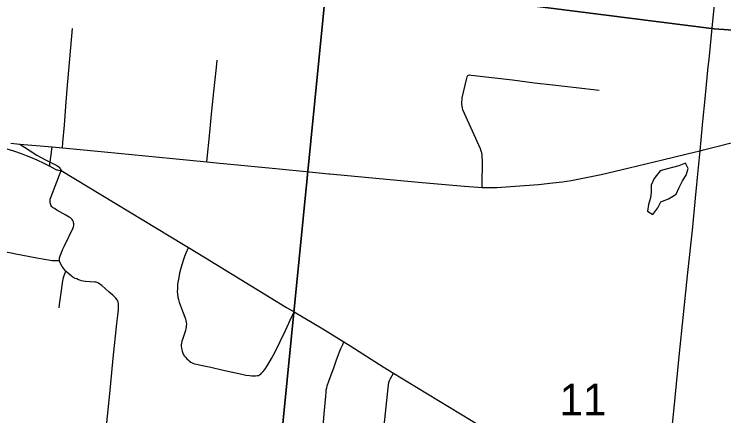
# Model space of a CAD drawing. Extents: x 0 to 1067, y 0 to 440.
# Drawn here: x 803.284 to 804.224, y 351.734 to 352.266 of the extents above; entities that cross this region are included whole.
import ezdxf

# ---------------------------------------------------------------- set-up
doc = ezdxf.new("R2010")
doc.units = 0
for name, color, linetype in [('GM_X_City_Street', 7, 'Continuous'), ('GM_X_Minor_Lake', 7, 'Continuous'), ('GM_X_Section', 7, 'Continuous'), ('GM_X_Section_Text', 7, 'Continuous'), ('GM_X_State_Route', 7, 'Continuous'), ('GM_X_Township_Road', 7, 'Continuous'), ('GM_X_US_Route', 7, 'Continuous')]:
    doc.layers.add(name, color=color, linetype=linetype)

msp = doc.modelspace()

# ---------------------------------------------------------------- linework, layer by layer
at = {"layer": 'GM_X_City_Street'}
for points in [[(803.34815, 352.08893), (803.34875, 352.09619), (803.35062, 352.1191), (803.35272, 352.14446), (803.35457, 352.16675), (803.36122, 352.24733)], [(803.53927, 352.07054), (803.54317, 352.10954), (803.54544, 352.1337), (803.54893, 352.16774), (803.55209, 352.19557), (803.5531, 352.20504)], [(803.9039, 352.03653), (803.90408, 352.0448), (803.90456, 352.06652), (803.90442, 352.073), (803.90426, 352.07617), (803.90405, 352.07919), (803.9036, 352.08222), (803.90296, 352.08475), (803.90183, 352.08782), (803.87863, 352.13945), (803.87795, 352.14184), (803.87759, 352.14419), (803.87729, 352.14736), (803.87722, 352.15009), (803.87744, 352.15282), (803.87777, 352.1552), (803.8838, 352.18141), (803.88429, 352.18318), (803.88465, 352.18417), (803.88525, 352.18502), (803.88615, 352.18552), (803.88731, 352.18569), (803.88952, 352.18553), (803.94424, 352.17934), (803.97335, 352.17529), (803.99775, 352.17256), (804.0285, 352.16914), (804.05909, 352.16553)], [(803.40487, 351.70396), (803.41084, 351.76317), (803.41551, 351.81029), (803.42017, 351.85644), (803.4214, 351.86691), (803.42223, 351.87428), (803.42241, 351.8766), (803.42253, 351.87963), (803.42247, 351.88114), (803.42222, 351.88288), (803.42184, 351.88448), (803.42128, 351.88598), (803.42053, 351.88739), (803.41881, 351.88979), (803.41675, 351.89212), (803.41506, 351.89367), (803.40986, 351.89796), (803.40034, 351.90669), (803.39782, 351.90851), (803.39571, 351.90988), (803.39397, 351.91056), (803.39266, 351.91087), (803.39086, 351.91114), (803.38476, 351.91159), (803.37848, 351.91201), (803.37571, 351.91237), (803.37342, 351.91286), (803.37112, 351.91355), (803.36923, 351.91421), (803.36696, 351.91522), (803.36517, 351.91607), (803.36206, 351.91783), (803.35983, 351.9194), (803.35681, 351.9217), (803.35357, 351.92458), (803.35269, 351.92561), (803.35059, 351.92804), (803.34794, 351.93174), (803.3455, 351.93595), (803.34474, 351.9378), (803.34435, 351.93974), (803.34423, 351.94159), (803.3444, 351.9431), (803.34516, 351.94588), (803.34642, 351.94916), (803.34827, 351.95371), (803.35029, 351.95834), (803.36232, 351.9829), (803.3628, 351.98451), (803.36303, 351.9863), (803.36309, 351.98854), (803.36293, 351.98979), (803.36268, 351.99078), (803.3623, 351.99189), (803.36178, 351.99275), (803.36106, 351.99395), (803.36001, 351.99506), (803.35871, 351.99612), (803.35717, 351.99716), (803.35243, 351.99989), (803.34054, 352.00646), (803.33737, 352.00844), (803.33579, 352.00949), (803.33486, 352.01021), (803.33406, 352.01102), (803.33312, 352.01233), (803.33257, 352.01356), (803.33213, 352.01487), (803.33184, 352.01632), (803.33165, 352.01833), (803.33176, 352.01984), (803.33199, 352.02095), (803.33273, 352.02343), (803.34635, 352.05883)], [(802.98246, 351.98313), (802.99288, 351.98233), (803.01887, 351.9801), (803.19892, 351.96267), (803.21575, 351.96091), (803.22146, 351.96021), (803.23415, 351.95825), (803.24991, 351.95545), (803.28256, 351.94935), (803.28397, 351.94908), (803.31407, 351.94325), (803.32418, 351.94134), (803.32984, 351.94041), (803.33421, 351.9399), (803.33826, 351.93957), (803.34435, 351.93974)], [(803.51516, 351.95681), (803.51308, 351.95265), (803.51159, 351.9494), (803.50999, 351.94524), (803.50859, 351.94085), (803.50505, 351.92958), (803.50336, 351.9231), (803.50213, 351.91724), (803.50129, 351.91262), (803.50071, 351.90853), (803.50043, 351.90523), (803.50031, 351.90235), (803.50024, 351.89879), (803.50052, 351.89491), (803.50109, 351.89122), (803.50176, 351.88795), (803.5027, 351.8846), (803.50412, 351.88089), (803.50823, 351.87049), (803.51036, 351.86466), (803.5111, 351.86226), (803.51173, 351.85977), (803.51202, 351.85786), (803.51223, 351.85552), (803.51216, 351.85311), (803.51202, 351.85112), (803.51173, 351.84949), (803.511, 351.84694), (803.50698, 351.83519), (803.50634, 351.83268), (803.50587, 351.83037), (803.50556, 351.82778), (803.50554, 351.82606), (803.5057, 351.82359), (803.50606, 351.82139), (803.50662, 351.81948), (803.50762, 351.81706), (803.50868, 351.81486), (803.50996, 351.81302), (803.51138, 351.81124), (803.51287, 351.80962), (803.51507, 351.80755), (803.51648, 351.80635), (803.51826, 351.80514), (803.52103, 351.80373), (803.52308, 351.80294), (803.5255, 351.80217), (803.53139, 351.80089), (803.54458, 351.79819), (803.5592, 351.79485), (803.58553, 351.78897), (803.59099, 351.78783), (803.59567, 351.78719), (803.59915, 351.78691), (803.60149, 351.78677), (803.6039, 351.78684), (803.60639, 351.7872), (803.6078, 351.78754), (803.60929, 351.78826), (803.61071, 351.78918), (803.61241, 351.79074), (803.61405, 351.79273), (803.61618, 351.79549), (803.62036, 351.80167), (803.62499, 351.8098), (803.62951, 351.81792), (803.6437, 351.84692), (803.65214, 351.86558), (803.65489, 351.87165)], [(803.3437, 351.87704), (803.34412, 351.88126), (803.34579, 351.89382), (803.34875, 351.91267), (803.3496, 351.91704), (803.35042, 351.92001), (803.35119, 351.92223), (803.35269, 351.92561)], [(803.6888, 351.66326), (803.68919, 351.66916), (803.69256, 351.70933), (803.69485, 351.73665), (803.69678, 351.75991), (803.69724, 351.76508), (803.69757, 351.76815), (803.69815, 351.77115), (803.69885, 351.77351), (803.70097, 351.78), (803.70787, 351.79862), (803.71115, 351.80789), (803.71514, 351.81869), (803.71687, 351.82306), (803.71938, 351.82859), (803.72088, 351.8319)], [(803.72973, 351.26351), (803.73039, 351.27075), (803.73455, 351.31654), (803.74228, 351.39882), (803.75104, 351.47739), (803.75246, 351.49022), (803.75502, 351.51619), (803.75975, 351.56755), (803.76258, 351.59848), (803.76699, 351.64484), (803.76757, 351.65116), (803.76812, 351.65721), (803.77127, 351.69122), (803.77594, 351.73756), (803.77936, 351.7712), (803.77996, 351.77514), (803.78065, 351.7782), (803.78144, 351.78067), (803.78262, 351.78333), (803.78658, 351.79044)]]:
    msp.add_lwpolyline(points, dxfattribs=at)
at = {"layer": 'GM_X_Minor_Lake'}
for points in [[(804.15765, 352.02561), (804.16097, 352.02774), (804.16482, 352.03643), (804.16943, 352.04511), (804.17441, 352.05266), (804.17714, 352.06174), (804.17341, 352.06859), (804.16468, 352.06525), (804.148, 352.06084), (804.14003, 352.05862)], [(804.14003, 352.05862), (804.132, 352.04845), (804.12777, 352.03976), (804.12807, 352.03028), (804.12725, 352.0227), (804.12453, 352.014), (804.12295, 352.0053), (804.1301, 352.00069), (804.13698, 352.00935), (804.14083, 352.01728), (804.15107, 352.02137), (804.15765, 352.02561)]]:
    msp.add_lwpolyline(points, dxfattribs=at)
at = {"layer": 'GM_X_Section'}
for points in [[(804.81062, 353.20906), (804.70936, 352.21205), (804.2114, 352.24697), (803.69832, 352.31199), (803.80305, 353.31387)], [(802.69313, 352.42359), (803.69832, 352.31199), (803.59844, 351.30514), (802.59985, 351.39962)], [(803.69832, 352.31199), (804.2114, 352.24697), (804.70936, 352.21205), (804.61325, 351.20476), (803.59844, 351.30514)]]:
    msp.add_lwpolyline(points, close=True, dxfattribs=at)
at = {"layer": 'GM_X_State_Route'}
for points in [[(803.22676, 352.10017), (803.25161, 352.09372), (803.26423, 352.09044), (803.27751, 352.08676), (803.28447, 352.08462), (803.29328, 352.0815), (803.29985, 352.07905), (803.30575, 352.07659), (803.31422, 352.07303), (803.32347, 352.0688), (803.33121, 352.06469), (803.33928, 352.06041), (803.34014, 352.06006), (803.34103, 352.05977), (803.34253, 352.05943), (803.34635, 352.05883)], [(803.29152, 352.09409), (803.29807, 352.08985), (803.3052, 352.08524), (803.31433, 352.07949), (803.32548, 352.07325), (803.33189, 352.06998), (803.34074, 352.06545), (803.34189, 352.06479), (803.34309, 352.064), (803.34358, 352.06363), (803.34469, 352.06218), (803.34525, 352.06117), (803.34635, 352.05883)], [(803.33121, 352.06469), (803.33161, 352.06779), (803.33189, 352.06998), (803.33239, 352.07392), (803.33272, 352.07682), (803.33459, 352.09021)], [(803.34635, 352.05883), (803.50844, 351.96093), (803.51516, 351.95681), (803.5376, 351.9431), (803.64477, 351.87766), (803.65489, 351.87165), (803.69288, 351.84914), (803.72088, 351.8319), (803.72992, 351.82634), (803.77305, 351.79901)], [(803.77305, 351.79901), (803.78658, 351.79044), (803.81727, 351.77195)], [(803.81727, 351.77195), (803.88979, 351.72786), (803.89362, 351.72553), (803.93509, 351.7008)]]:
    msp.add_lwpolyline(points, dxfattribs=at)
at = {"layer": 'GM_X_Township_Road'}
for points in [[(804.20358, 352.1965), (804.20457, 352.2062), (804.20831, 352.24331), (804.21135, 352.27461), (804.21414, 352.30332), (804.21879, 352.35423), (804.22111, 352.37966)], [(804.19265, 352.08528), (804.19644, 352.12394), (804.19933, 352.15381), (804.20116, 352.17281), (804.20358, 352.1965)], [(804.18793, 352.03545), (804.18927, 352.04994), (804.19095, 352.06753), (804.19265, 352.08528)], [(804.14104, 351.57533), (804.14261, 351.58934), (804.14473, 351.61036), (804.1492, 351.65299), (804.15284, 351.68882), (804.15792, 351.74013), (804.16517, 351.81244), (804.17658, 351.92364), (804.18248, 351.97986), (804.18759, 352.03177), (804.18793, 352.03545)]]:
    msp.add_lwpolyline(points, dxfattribs=at)
at = {"layer": 'GM_X_US_Route'}
for p, q in [((804.19265, 352.08528), (804.19734, 352.08647)), ((803.55223, 352.06927), (803.63498, 352.0612))]:
    msp.add_line(p, q, dxfattribs=at)
for points in [[(804.19734, 352.08647), (804.20599, 352.08865), (804.24257, 352.09789), (804.26399, 352.10321), (804.27296, 352.10552), (804.30282, 352.1129)], [(803.27976, 352.09515), (803.29152, 352.09409), (803.33459, 352.09021), (803.34815, 352.08893), (803.35311, 352.08846)], [(803.35311, 352.08846), (803.40376, 352.08364), (803.49444, 352.07491), (803.53927, 352.07054), (803.55223, 352.06927)], [(803.9039, 352.03653), (803.905, 352.03648), (803.913, 352.03637), (803.92367, 352.03665), (803.95402, 352.03867), (803.97877, 352.04059), (803.99789, 352.0425), (804.01046, 352.04402), (804.02204, 352.04576), (804.03282, 352.04784), (804.06179, 352.05375), (804.09865, 352.06245), (804.14293, 352.07324), (804.17377, 352.08065), (804.18667, 352.08371), (804.19265, 352.08528)], [(803.63498, 352.0612), (803.67086, 352.0577), (803.70112, 352.05475)], [(803.70112, 352.05475), (803.7021, 352.05466), (803.81983, 352.04349), (803.8451, 352.04128)], [(803.8451, 352.04128), (803.88048, 352.03817), (803.8984, 352.0368), (803.9039, 352.03653)]]:
    msp.add_lwpolyline(points, dxfattribs=at)

# ---------------------------------------------------------------- texts
at = {"layer": 'GM_X_Section_Text'}
msp.add_text('11', height=0.041856, rotation=0.00001, dxfattribs=at).set_placement((804.00644, 351.7345))

doc.saveas('drawing.dxf')
